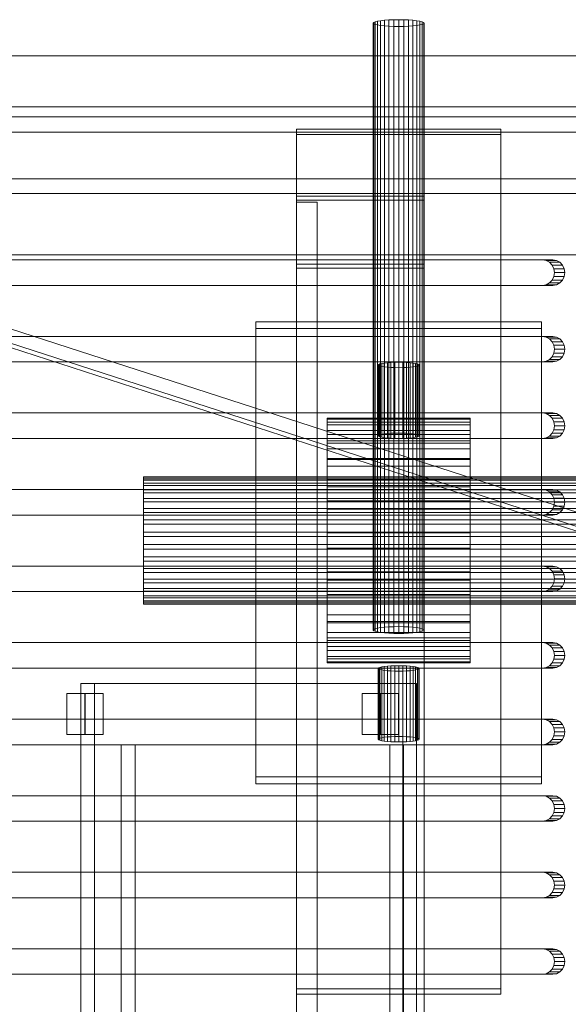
# Model space of a CAD drawing. Header units: millimetres. Extents: x -4738 to 65662, y -68080 to 6847.
# Tile 734 of 1056: x 27171 to 27278, y -17951 to -17758. Entities that reach past the tile are written whole.
import ezdxf

# ---------------------------------------------------------------- set-up
doc = ezdxf.new("R2010")
doc.units = ezdxf.units.MM
doc.layers.add('superior_bajante_movil', color=7, linetype='Continuous', lineweight=0)
doc.layers.add('superior_C09', color=7, linetype='Continuous', lineweight=0)

msp = doc.modelspace()

# ---------------------------------------------------------------- linework, layer by layer
at = {"layer": 'superior_bajante_movil'}
for p, q in [((28352.55, -17765), (26849.041, -17765)), ((26850.067, -17765), (28353.576, -17765)), ((26833.309, -17775), (28336.817, -17775)), ((28350.498, -17775), (26846.989, -17775)), ((26849.041, -17777), (28352.55, -17777)), ((26850.067, -17777), (28353.576, -17777)), ((26850.067, -17780), (28353.576, -17780)), ((27830.588, -17780), (27078.834, -17780)), ((27080.886, -17780), (27832.64, -17780)), ((27082.939, -17780), (27834.693, -17780)), ((27836.745, -17780), (27084.991, -17780)), ((27829.98, -17789.103), (27078.226, -17789.103)), ((27078.226, -17789.103), (27349.801, -17877.103)), ((27347.371, -17880), (27075.796, -17792)), ((27829.562, -17792), (27077.808, -17792)), ((27350.067, -17880), (27078.492, -17792)), ((27078.492, -17792), (27830.246, -17792)), ((27078.834, -17792), (27830.588, -17792)), ((27834.693, -17792), (27082.939, -17792)), ((27077.808, -17804), (27829.562, -17804)), ((27830.588, -17804), (27078.834, -17804)), ((27273.226, -17805), (27136.971, -17805)), ((27139.023, -17805), (27275.278, -17805)), ((27273.226, -17805), (27275.278, -17805)), ((27273.952, -17805.122), (27273.226, -17805)), ((27273.952, -17805.122), (27276.004, -17805.122)), ((27274.607, -17805.477), (27273.952, -17805.122)), ((27274.607, -17805.477), (27276.659, -17805.477)), ((27275.127, -17806.031), (27274.607, -17805.477)), ((27275.127, -17806.031), (27277.179, -17806.031)), ((27275.461, -17806.727), (27275.127, -17806.031)), ((27275.278, -17805), (27276.004, -17805.122)), ((27276.004, -17805.122), (27276.659, -17805.477)), ((27276.659, -17805.477), (27277.179, -17806.031)), ((27277.179, -17806.031), (27277.513, -17806.727)), ((27275.127, -17808.969), (27275.461, -17808.273)), ((27275.461, -17806.727), (27277.513, -17806.727)), ((27275.576, -17807.5), (27275.461, -17806.727)), ((27275.461, -17808.273), (27275.576, -17807.5)), ((27275.461, -17808.273), (27277.513, -17808.273)), ((27275.576, -17807.5), (27277.628, -17807.5)), ((27277.513, -17808.273), (27277.179, -17808.969)), ((27277.513, -17806.727), (27277.628, -17807.5)), ((27277.628, -17807.5), (27277.513, -17808.273)), ((27136.971, -17810), (27273.226, -17810)), ((27275.278, -17810), (27139.023, -17810)), ((27273.226, -17810), (27273.952, -17809.878)), ((27273.226, -17810), (27275.278, -17810)), ((27273.952, -17809.878), (27274.607, -17809.523)), ((27273.952, -17809.878), (27276.004, -17809.878)), ((27274.607, -17809.523), (27275.127, -17808.969)), ((27274.607, -17809.523), (27276.659, -17809.523)), ((27275.127, -17808.969), (27277.179, -17808.969)), ((27276.004, -17809.878), (27275.278, -17810)), ((27276.659, -17809.523), (27276.004, -17809.878)), ((27277.179, -17808.969), (27276.659, -17809.523)), ((27273.226, -17820), (27136.971, -17820)), ((27139.023, -17820), (27275.278, -17820)), ((27273.226, -17820), (27275.278, -17820)), ((27273.952, -17820.122), (27273.226, -17820)), ((27275.278, -17820), (27276.004, -17820.122)), ((27273.952, -17820.122), (27276.004, -17820.122)), ((27274.607, -17820.477), (27273.952, -17820.122)), ((27274.607, -17820.477), (27276.659, -17820.477)), ((27275.127, -17821.031), (27274.607, -17820.477)), ((27275.127, -17821.031), (27277.179, -17821.031)), ((27275.461, -17821.727), (27275.127, -17821.031)), ((27275.461, -17821.727), (27277.513, -17821.727)), ((27275.576, -17822.5), (27275.461, -17821.727)), ((27276.004, -17820.122), (27276.659, -17820.477)), ((27276.659, -17820.477), (27277.179, -17821.031)), ((27277.179, -17821.031), (27277.513, -17821.727)), ((27277.513, -17821.727), (27277.628, -17822.5)), ((27275.127, -17823.969), (27275.461, -17823.273)), ((27275.461, -17823.273), (27275.576, -17822.5)), ((27275.461, -17823.273), (27277.513, -17823.273)), ((27275.576, -17822.5), (27277.628, -17822.5)), ((27277.513, -17823.273), (27277.179, -17823.969)), ((27277.628, -17822.5), (27277.513, -17823.273)), ((27136.971, -17825), (27273.226, -17825)), ((27275.278, -17825), (27139.023, -17825)), ((27273.226, -17825), (27273.952, -17824.878)), ((27273.226, -17825), (27275.278, -17825)), ((27273.952, -17824.878), (27274.607, -17824.523)), ((27273.952, -17824.878), (27276.004, -17824.878)), ((27274.607, -17824.523), (27275.127, -17823.969)), ((27274.607, -17824.523), (27276.659, -17824.523)), ((27275.127, -17823.969), (27277.179, -17823.969)), ((27276.004, -17824.878), (27275.278, -17825)), ((27276.659, -17824.523), (27276.004, -17824.878)), ((27277.179, -17823.969), (27276.659, -17824.523)), ((27273.226, -17835), (27136.971, -17835)), ((27139.023, -17835), (27275.278, -17835)), ((27273.226, -17835), (27275.278, -17835)), ((27273.952, -17835.122), (27273.226, -17835)), ((27273.952, -17835.122), (27276.004, -17835.122)), ((27274.607, -17835.477), (27273.952, -17835.122)), ((27274.607, -17835.477), (27276.659, -17835.477)), ((27275.127, -17836.031), (27274.607, -17835.477)), ((27275.278, -17835), (27276.004, -17835.122)), ((27276.004, -17835.122), (27276.659, -17835.477)), ((27276.659, -17835.477), (27277.179, -17836.031)), ((27275.127, -17836.031), (27277.179, -17836.031)), ((27275.461, -17836.727), (27275.127, -17836.031)), ((27275.461, -17836.727), (27277.513, -17836.727)), ((27275.576, -17837.5), (27275.461, -17836.727)), ((27277.179, -17836.031), (27277.513, -17836.727)), ((27277.513, -17836.727), (27277.628, -17837.5)), ((27274.607, -17839.523), (27275.127, -17838.969)), ((27275.127, -17838.969), (27275.461, -17838.273)), ((27275.127, -17838.969), (27277.179, -17838.969)), ((27275.461, -17838.273), (27275.576, -17837.5)), ((27275.461, -17838.273), (27277.513, -17838.273)), ((27275.576, -17837.5), (27277.628, -17837.5)), ((27277.179, -17838.969), (27276.659, -17839.523)), ((27277.513, -17838.273), (27277.179, -17838.969)), ((27277.628, -17837.5), (27277.513, -17838.273)), ((27136.971, -17840), (27273.226, -17840)), ((27275.278, -17840), (27139.023, -17840)), ((27273.226, -17840), (27273.952, -17839.878)), ((27273.226, -17840), (27275.278, -17840)), ((27273.952, -17839.878), (27274.607, -17839.523)), ((27273.952, -17839.878), (27276.004, -17839.878)), ((27274.607, -17839.523), (27276.659, -17839.523)), ((27276.004, -17839.878), (27275.278, -17840)), ((27276.659, -17839.523), (27276.004, -17839.878)), ((27273.226, -17850), (27136.971, -17850)), ((27139.023, -17850), (27275.278, -17850)), ((27273.226, -17850), (27275.278, -17850)), ((27273.952, -17850.122), (27273.226, -17850)), ((27273.952, -17850.122), (27276.004, -17850.122)), ((27274.607, -17850.477), (27273.952, -17850.122)), ((27274.607, -17850.477), (27276.659, -17850.477)), ((27275.127, -17851.031), (27274.607, -17850.477)), ((27275.278, -17850), (27276.004, -17850.122)), ((27276.004, -17850.122), (27276.659, -17850.477)), ((27276.659, -17850.477), (27277.179, -17851.031)), ((27275.127, -17851.031), (27277.179, -17851.031)), ((27275.461, -17851.727), (27275.127, -17851.031)), ((27275.461, -17851.727), (27277.513, -17851.727)), ((27275.576, -17852.5), (27275.461, -17851.727)), ((27275.461, -17853.273), (27275.576, -17852.5)), ((27275.576, -17852.5), (27277.628, -17852.5)), ((27277.179, -17851.031), (27277.513, -17851.727)), ((27277.513, -17851.727), (27277.628, -17852.5)), ((27277.628, -17852.5), (27277.513, -17853.273)), ((27273.952, -17854.878), (27274.607, -17854.523)), ((27274.607, -17854.523), (27275.127, -17853.969)), ((27274.607, -17854.523), (27276.659, -17854.523)), ((27275.127, -17853.969), (27275.461, -17853.273)), ((27275.127, -17853.969), (27277.179, -17853.969)), ((27275.461, -17853.273), (27277.513, -17853.273)), ((27276.659, -17854.523), (27276.004, -17854.878)), ((27277.179, -17853.969), (27276.659, -17854.523)), ((27277.513, -17853.273), (27277.179, -17853.969)), ((27136.971, -17855), (27273.226, -17855)), ((27275.278, -17855), (27139.023, -17855)), ((27273.226, -17855), (27273.952, -17854.878)), ((27273.226, -17855), (27275.278, -17855)), ((27273.952, -17854.878), (27276.004, -17854.878)), ((27276.004, -17854.878), (27275.278, -17855)), ((27273.226, -17865), (27136.971, -17865)), ((27139.023, -17865), (27275.278, -17865)), ((27273.226, -17865), (27275.278, -17865)), ((27273.952, -17865.122), (27273.226, -17865)), ((27273.952, -17865.122), (27276.004, -17865.122)), ((27274.607, -17865.477), (27273.952, -17865.122)), ((27274.607, -17865.477), (27276.659, -17865.477)), ((27275.127, -17866.031), (27274.607, -17865.477)), ((27275.127, -17866.031), (27277.179, -17866.031)), ((27275.461, -17866.727), (27275.127, -17866.031)), ((27275.278, -17865), (27276.004, -17865.122)), ((27276.004, -17865.122), (27276.659, -17865.477)), ((27276.659, -17865.477), (27277.179, -17866.031)), ((27277.179, -17866.031), (27277.513, -17866.727)), ((27275.127, -17868.969), (27275.461, -17868.273)), ((27275.461, -17866.727), (27277.513, -17866.727)), ((27275.576, -17867.5), (27275.461, -17866.727)), ((27275.461, -17868.273), (27275.576, -17867.5)), ((27275.461, -17868.273), (27277.513, -17868.273)), ((27275.576, -17867.5), (27277.628, -17867.5)), ((27277.513, -17868.273), (27277.179, -17868.969)), ((27277.513, -17866.727), (27277.628, -17867.5)), ((27277.628, -17867.5), (27277.513, -17868.273)), ((27136.971, -17870), (27273.226, -17870)), ((27275.278, -17870), (27139.023, -17870)), ((27273.226, -17870), (27273.952, -17869.878)), ((27273.226, -17870), (27275.278, -17870)), ((27273.952, -17869.878), (27274.607, -17869.523)), ((27273.952, -17869.878), (27276.004, -17869.878)), ((27274.607, -17869.523), (27275.127, -17868.969)), ((27274.607, -17869.523), (27276.659, -17869.523)), ((27275.127, -17868.969), (27277.179, -17868.969)), ((27276.004, -17869.878), (27275.278, -17870)), ((27276.659, -17869.523), (27276.004, -17869.878)), ((27277.179, -17868.969), (27276.659, -17869.523)), ((27273.226, -17880), (27136.971, -17880)), ((27139.023, -17880), (27275.278, -17880)), ((27273.226, -17880), (27275.278, -17880)), ((27273.952, -17880.122), (27273.226, -17880)), ((27273.952, -17880.122), (27276.004, -17880.122)), ((27274.607, -17880.477), (27273.952, -17880.122)), ((27274.607, -17880.477), (27276.659, -17880.477)), ((27275.127, -17881.031), (27274.607, -17880.477)), ((27275.127, -17881.031), (27277.179, -17881.031)), ((27275.461, -17881.727), (27275.127, -17881.031)), ((27275.278, -17880), (27276.004, -17880.122)), ((27275.461, -17881.727), (27277.513, -17881.727)), ((27275.576, -17882.5), (27275.461, -17881.727)), ((27276.004, -17880.122), (27276.659, -17880.477)), ((27276.659, -17880.477), (27277.179, -17881.031)), ((27277.179, -17881.031), (27277.513, -17881.727)), ((27277.513, -17881.727), (27277.628, -17882.5)), ((27275.127, -17883.969), (27275.461, -17883.273)), ((27275.461, -17883.273), (27275.576, -17882.5)), ((27275.461, -17883.273), (27277.513, -17883.273)), ((27275.576, -17882.5), (27277.628, -17882.5)), ((27277.513, -17883.273), (27277.179, -17883.969)), ((27277.628, -17882.5), (27277.513, -17883.273)), ((27136.971, -17885), (27273.226, -17885)), ((27275.278, -17885), (27139.023, -17885)), ((27273.226, -17885), (27273.952, -17884.878)), ((27273.226, -17885), (27275.278, -17885)), ((27273.952, -17884.878), (27274.607, -17884.523)), ((27273.952, -17884.878), (27276.004, -17884.878)), ((27274.607, -17884.523), (27275.127, -17883.969)), ((27274.607, -17884.523), (27276.659, -17884.523)), ((27275.127, -17883.969), (27277.179, -17883.969)), ((27276.004, -17884.878), (27275.278, -17885)), ((27276.659, -17884.523), (27276.004, -17884.878)), ((27277.179, -17883.969), (27276.659, -17884.523)), ((27182.748, -18072), (27182.748, -17888)), ((27182.748, -17888), (27245.889, -17888)), ((27185.445, -17888), (27182.748, -17888)), ((27248.586, -17888), (27185.445, -17888)), ((27185.445, -17888), (27185.445, -18072)), ((27245.889, -17888), (27245.889, -18072)), ((27248.586, -17888), (27245.889, -17888)), ((27248.586, -18072), (27248.586, -17888)), ((27180.03, -17898), (27180.03, -17890)), ((27180.03, -17890), (27183.538, -17890)), ((27183.625, -17890), (27180.03, -17890)), ((27183.538, -17890), (27183.538, -17898)), ((27187.133, -17890), (27183.538, -17890)), ((27187.133, -17890), (27183.625, -17890)), ((27183.625, -17890), (27183.625, -17898)), ((27187.133, -17898), (27187.133, -17890)), ((27237.91, -17898), (27237.91, -17890)), ((27237.91, -17890), (27241.418, -17890)), ((27241.505, -17890), (27237.91, -17890)), ((27241.418, -17890), (27241.418, -17898)), ((27245.013, -17890), (27241.418, -17890)), ((27245.013, -17890), (27241.505, -17890)), ((27241.505, -17890), (27241.505, -17898)), ((27245.013, -17898), (27245.013, -17890)), ((27273.226, -17895), (27136.971, -17895)), ((27139.023, -17895), (27275.278, -17895)), ((27273.226, -17895), (27275.278, -17895)), ((27273.952, -17895.122), (27273.226, -17895)), ((27273.952, -17895.122), (27276.004, -17895.122)), ((27274.607, -17895.477), (27273.952, -17895.122)), ((27275.278, -17895), (27276.004, -17895.122)), ((27276.004, -17895.122), (27276.659, -17895.477)), ((27274.607, -17895.477), (27276.659, -17895.477)), ((27275.127, -17896.031), (27274.607, -17895.477)), ((27275.127, -17896.031), (27277.179, -17896.031)), ((27275.461, -17896.727), (27275.127, -17896.031)), ((27275.461, -17896.727), (27277.513, -17896.727)), ((27275.576, -17897.5), (27275.461, -17896.727)), ((27276.659, -17895.477), (27277.179, -17896.031)), ((27277.179, -17896.031), (27277.513, -17896.727)), ((27277.513, -17896.727), (27277.628, -17897.5)), ((27183.538, -17898), (27180.03, -17898)), ((27180.03, -17898), (27183.625, -17898)), ((27187.133, -17898), (27183.538, -17898)), ((27183.625, -17898), (27187.133, -17898)), ((27241.418, -17898), (27237.91, -17898)), ((27237.91, -17898), (27241.505, -17898)), ((27245.013, -17898), (27241.418, -17898)), ((27241.505, -17898), (27245.013, -17898)), ((27274.607, -17899.523), (27275.127, -17898.969)), ((27275.127, -17898.969), (27275.461, -17898.273)), ((27275.127, -17898.969), (27277.179, -17898.969)), ((27275.461, -17898.273), (27275.576, -17897.5)), ((27275.461, -17898.273), (27277.513, -17898.273)), ((27275.576, -17897.5), (27277.628, -17897.5)), ((27277.179, -17898.969), (27276.659, -17899.523)), ((27277.513, -17898.273), (27277.179, -17898.969)), ((27277.628, -17897.5), (27277.513, -17898.273)), ((27136.971, -17900), (27273.226, -17900)), ((27275.278, -17900), (27139.023, -17900)), ((27190.706, -17900), (27243.324, -17900)), ((27190.706, -17900), (27193.403, -17900)), ((27190.706, -18060), (27190.706, -17900)), ((27246.02, -17900), (27193.403, -17900)), ((27193.403, -17900), (27193.403, -18060)), ((27243.324, -17900), (27243.324, -18060)), ((27243.324, -17900), (27246.02, -17900)), ((27246.02, -18060), (27246.02, -17900)), ((27273.226, -17900), (27273.952, -17899.878)), ((27273.226, -17900), (27275.278, -17900)), ((27273.952, -17899.878), (27274.607, -17899.523)), ((27273.952, -17899.878), (27276.004, -17899.878)), ((27274.607, -17899.523), (27276.659, -17899.523)), ((27276.004, -17899.878), (27275.278, -17900)), ((27276.659, -17899.523), (27276.004, -17899.878)), ((27273.226, -17910), (27136.971, -17910)), ((27139.023, -17910), (27275.278, -17910)), ((27273.226, -17910), (27275.278, -17910)), ((27273.952, -17910.122), (27273.226, -17910)), ((27273.952, -17910.122), (27276.004, -17910.122)), ((27274.607, -17910.477), (27273.952, -17910.122)), ((27274.607, -17910.477), (27276.659, -17910.477)), ((27275.127, -17911.031), (27274.607, -17910.477)), ((27275.278, -17910), (27276.004, -17910.122)), ((27276.004, -17910.122), (27276.659, -17910.477)), ((27276.659, -17910.477), (27277.179, -17911.031)), ((27275.127, -17911.031), (27277.179, -17911.031)), ((27275.461, -17911.727), (27275.127, -17911.031)), ((27275.461, -17911.727), (27277.513, -17911.727)), ((27275.576, -17912.5), (27275.461, -17911.727)), ((27275.461, -17913.273), (27275.576, -17912.5)), ((27275.576, -17912.5), (27277.628, -17912.5)), ((27277.179, -17911.031), (27277.513, -17911.727)), ((27277.513, -17911.727), (27277.628, -17912.5)), ((27277.628, -17912.5), (27277.513, -17913.273)), ((27273.952, -17914.878), (27274.607, -17914.523)), ((27274.607, -17914.523), (27275.127, -17913.969)), ((27274.607, -17914.523), (27276.659, -17914.523)), ((27275.127, -17913.969), (27275.461, -17913.273)), ((27275.127, -17913.969), (27277.179, -17913.969)), ((27275.461, -17913.273), (27277.513, -17913.273)), ((27276.659, -17914.523), (27276.004, -17914.878)), ((27277.179, -17913.969), (27276.659, -17914.523)), ((27277.513, -17913.273), (27277.179, -17913.969)), ((27136.971, -17915), (27273.226, -17915)), ((27275.278, -17915), (27139.023, -17915)), ((27273.226, -17915), (27273.952, -17914.878)), ((27273.226, -17915), (27275.278, -17915)), ((27273.952, -17914.878), (27276.004, -17914.878)), ((27276.004, -17914.878), (27275.278, -17915)), ((27273.226, -17925), (27136.971, -17925)), ((27139.023, -17925), (27275.278, -17925)), ((27273.226, -17925), (27275.278, -17925)), ((27273.952, -17925.122), (27273.226, -17925)), ((27273.952, -17925.122), (27276.004, -17925.122)), ((27274.607, -17925.477), (27273.952, -17925.122)), ((27274.607, -17925.477), (27276.659, -17925.477)), ((27275.127, -17926.031), (27274.607, -17925.477)), ((27275.127, -17926.031), (27277.179, -17926.031)), ((27275.461, -17926.727), (27275.127, -17926.031)), ((27275.278, -17925), (27276.004, -17925.122)), ((27276.004, -17925.122), (27276.659, -17925.477)), ((27276.659, -17925.477), (27277.179, -17926.031)), ((27277.179, -17926.031), (27277.513, -17926.727)), ((27275.461, -17926.727), (27277.513, -17926.727)), ((27275.576, -17927.5), (27275.461, -17926.727)), ((27275.461, -17928.273), (27275.576, -17927.5)), ((27275.576, -17927.5), (27277.628, -17927.5)), ((27277.513, -17926.727), (27277.628, -17927.5)), ((27277.628, -17927.5), (27277.513, -17928.273)), ((27136.971, -17930), (27273.226, -17930)), ((27275.278, -17930), (27139.023, -17930)), ((27273.226, -17930), (27273.952, -17929.878)), ((27273.226, -17930), (27275.278, -17930)), ((27273.952, -17929.878), (27274.607, -17929.523)), ((27273.952, -17929.878), (27276.004, -17929.878)), ((27274.607, -17929.523), (27275.127, -17928.969)), ((27274.607, -17929.523), (27276.659, -17929.523)), ((27275.127, -17928.969), (27275.461, -17928.273)), ((27275.127, -17928.969), (27277.179, -17928.969)), ((27276.004, -17929.878), (27275.278, -17930)), ((27275.461, -17928.273), (27277.513, -17928.273)), ((27276.659, -17929.523), (27276.004, -17929.878)), ((27277.179, -17928.969), (27276.659, -17929.523)), ((27277.513, -17928.273), (27277.179, -17928.969)), ((27273.226, -17940), (27136.971, -17940)), ((27139.023, -17940), (27275.278, -17940)), ((27273.226, -17940), (27275.278, -17940)), ((27273.952, -17940.122), (27273.226, -17940)), ((27273.952, -17940.122), (27276.004, -17940.122)), ((27274.607, -17940.477), (27273.952, -17940.122)), ((27274.607, -17940.477), (27276.659, -17940.477)), ((27275.127, -17941.031), (27274.607, -17940.477)), ((27275.127, -17941.031), (27277.179, -17941.031)), ((27275.461, -17941.727), (27275.127, -17941.031)), ((27275.278, -17940), (27276.004, -17940.122)), ((27276.004, -17940.122), (27276.659, -17940.477)), ((27276.659, -17940.477), (27277.179, -17941.031)), ((27277.179, -17941.031), (27277.513, -17941.727)), ((27275.127, -17943.969), (27275.461, -17943.273)), ((27275.461, -17941.727), (27277.513, -17941.727)), ((27275.576, -17942.5), (27275.461, -17941.727)), ((27275.461, -17943.273), (27275.576, -17942.5)), ((27275.461, -17943.273), (27277.513, -17943.273)), ((27275.576, -17942.5), (27277.628, -17942.5)), ((27277.513, -17943.273), (27277.179, -17943.969)), ((27277.513, -17941.727), (27277.628, -17942.5)), ((27277.628, -17942.5), (27277.513, -17943.273)), ((27136.971, -17945), (27273.226, -17945)), ((27275.278, -17945), (27139.023, -17945)), ((27273.226, -17945), (27273.952, -17944.878)), ((27273.226, -17945), (27275.278, -17945)), ((27273.952, -17944.878), (27274.607, -17944.523)), ((27273.952, -17944.878), (27276.004, -17944.878)), ((27274.607, -17944.523), (27275.127, -17943.969)), ((27274.607, -17944.523), (27276.659, -17944.523)), ((27275.127, -17943.969), (27277.179, -17943.969)), ((27276.004, -17944.878), (27275.278, -17945)), ((27276.659, -17944.523), (27276.004, -17944.878)), ((27277.179, -17943.969), (27276.659, -17944.523))]:
    msp.add_line(p, q, dxfattribs=at)
at = {"layer": 'superior_C09'}
for p, q in [((27240.448, -17758.346), (27240.91, -17758.231)), ((27240.91, -17758.231), (27241.532, -17758.13)), ((27240.91, -17758.231), (27240.91, -17877.161)), ((27241.532, -17758.13), (27242.29, -17758.047)), ((27241.532, -17758.13), (27241.532, -17877.06)), ((27242.29, -17758.047), (27243.154, -17757.985)), ((27242.29, -17758.047), (27242.29, -17876.977)), ((27243.154, -17757.985), (27244.092, -17757.947)), ((27243.154, -17757.985), (27243.154, -17876.916)), ((27244.092, -17757.947), (27245.067, -17757.935)), ((27244.092, -17757.947), (27244.092, -17876.878)), ((27245.067, -17757.935), (27246.043, -17757.947)), ((27245.067, -17757.935), (27245.067, -17876.865)), ((27246.043, -17757.947), (27246.981, -17757.985)), ((27246.043, -17757.947), (27246.043, -17876.878)), ((27246.981, -17757.985), (27247.845, -17758.047)), ((27246.981, -17757.985), (27246.981, -17876.916)), ((27247.845, -17758.047), (27248.603, -17758.13)), ((27247.845, -17758.047), (27247.845, -17876.977)), ((27248.603, -17758.13), (27249.225, -17758.231)), ((27248.603, -17758.13), (27248.603, -17877.06)), ((27249.225, -17758.231), (27249.687, -17758.346)), ((27249.225, -17758.231), (27249.225, -17877.161)), ((27240.067, -17758.601), (27240.164, -17758.471)), ((27240.164, -17758.731), (27240.067, -17758.601)), ((27240.067, -17758.601), (27240.067, -17877.531)), ((27240.164, -17758.471), (27240.448, -17758.346)), ((27240.164, -17758.471), (27240.164, -17877.401)), ((27240.448, -17758.856), (27240.164, -17758.731)), ((27240.164, -17758.731), (27240.164, -17877.661)), ((27240.448, -17758.346), (27240.448, -17877.276)), ((27240.91, -17758.971), (27240.448, -17758.856)), ((27240.448, -17758.856), (27240.448, -17877.786)), ((27241.532, -17759.072), (27240.91, -17758.971)), ((27240.91, -17758.971), (27240.91, -17877.901)), ((27242.29, -17759.155), (27241.532, -17759.072)), ((27241.532, -17759.072), (27241.532, -17878.002)), ((27243.154, -17759.216), (27242.29, -17759.155)), ((27242.29, -17759.155), (27242.29, -17878.085)), ((27244.092, -17759.254), (27243.154, -17759.216)), ((27243.154, -17759.216), (27243.154, -17878.146)), ((27245.067, -17759.267), (27244.092, -17759.254)), ((27244.092, -17759.254), (27244.092, -17878.184)), ((27246.043, -17759.254), (27245.067, -17759.267)), ((27245.067, -17759.267), (27245.067, -17878.197)), ((27246.981, -17759.216), (27246.043, -17759.254)), ((27246.043, -17759.254), (27246.043, -17878.184)), ((27247.845, -17759.155), (27246.981, -17759.216)), ((27246.981, -17759.216), (27246.981, -17878.146)), ((27248.603, -17759.072), (27247.845, -17759.155)), ((27247.845, -17759.155), (27247.845, -17878.085)), ((27249.225, -17758.971), (27248.603, -17759.072)), ((27248.603, -17759.072), (27248.603, -17878.002)), ((27249.687, -17758.856), (27249.225, -17758.971)), ((27249.225, -17758.971), (27249.225, -17877.901)), ((27249.687, -17758.346), (27249.971, -17758.471)), ((27249.687, -17758.346), (27249.687, -17877.276)), ((27249.971, -17758.731), (27249.687, -17758.856)), ((27249.687, -17758.856), (27249.687, -17877.786)), ((27249.971, -17758.471), (27250.067, -17758.601)), ((27249.971, -17758.471), (27249.971, -17877.401)), ((27250.067, -17758.601), (27249.971, -17758.731)), ((27249.971, -17758.731), (27249.971, -17877.661)), ((27250.067, -17877.531), (27250.067, -17758.601)), ((27225.067, -17779.355), (27225.067, -17947.84)), ((27265.067, -17779.355), (27225.067, -17779.355)), ((27225.067, -17779.355), (27225.067, -17780.421)), ((27265.067, -17947.84), (27265.067, -17779.355)), ((27265.067, -17780.421), (27265.067, -17779.355)), ((27225.067, -17780.421), (27265.067, -17780.421)), ((27225.067, -17948.905), (27225.067, -17780.421)), ((27265.067, -17780.421), (27265.067, -17948.905)), ((27225.067, -17792.489), (27225.067, -22171.241)), ((27250.067, -17792.489), (27225.067, -17792.489)), ((27225.067, -17792.489), (27225.067, -17793.289)), ((27250.067, -22171.241), (27250.067, -17792.489)), ((27250.067, -17793.289), (27250.067, -17792.489)), ((27225.067, -17793.289), (27250.067, -17793.289)), ((27225.067, -22172.041), (27225.067, -17793.289)), ((27225.067, -17793.689), (27225.067, -22172.44)), ((27229.067, -17793.689), (27225.067, -17793.689)), ((27225.067, -17793.689), (27225.067, -17806.612)), ((27229.067, -22172.44), (27229.067, -17793.689)), ((27229.067, -17806.612), (27229.067, -17793.689)), ((27250.067, -17793.289), (27250.067, -22172.041)), ((27225.067, -17805.813), (27225.067, -22184.565)), ((27250.067, -17805.813), (27225.067, -17805.813)), ((27225.067, -17805.813), (27225.067, -17806.612)), ((27250.067, -22184.565), (27250.067, -17805.813)), ((27250.067, -17806.612), (27250.067, -17805.813)), ((27225.067, -17806.612), (27229.067, -17806.612)), ((27225.067, -22185.364), (27225.067, -17806.612)), ((27225.067, -17806.612), (27250.067, -17806.612)), ((27229.067, -17806.612), (27229.067, -22185.364)), ((27250.067, -17806.612), (27250.067, -22185.364)), ((27217.067, -17817.133), (27217.067, -17906.331)), ((27273.067, -17817.133), (27217.067, -17817.133)), ((27217.067, -17817.133), (27217.067, -17818.466)), ((27273.067, -17906.331), (27273.067, -17817.133)), ((27273.067, -17818.466), (27273.067, -17817.133)), ((27217.067, -17818.466), (27273.067, -17818.466)), ((27217.067, -17907.663), (27217.067, -17818.466)), ((27273.067, -17818.466), (27273.067, -17907.663)), ((27241.067, -17825.595), (27241.144, -17825.491)), ((27241.144, -17825.699), (27241.067, -17825.595)), ((27241.067, -17825.595), (27241.067, -17839.47)), ((27241.144, -17825.491), (27241.372, -17825.391)), ((27241.144, -17825.491), (27241.144, -17839.366)), ((27241.372, -17825.799), (27241.144, -17825.699)), ((27241.144, -17825.699), (27241.144, -17839.574)), ((27241.372, -17825.391), (27241.742, -17825.299)), ((27241.372, -17825.391), (27241.372, -17839.266)), ((27241.742, -17825.891), (27241.372, -17825.799)), ((27241.372, -17825.799), (27241.372, -17839.674)), ((27241.742, -17825.299), (27242.239, -17825.218)), ((27241.742, -17825.299), (27241.742, -17839.174)), ((27242.239, -17825.218), (27242.845, -17825.152)), ((27242.239, -17825.218), (27242.239, -17839.093)), ((27242.845, -17825.152), (27243.537, -17825.103)), ((27242.845, -17825.152), (27242.845, -17839.027)), ((27243.537, -17825.103), (27244.287, -17825.072)), ((27243.537, -17825.103), (27243.537, -17838.978)), ((27244.287, -17825.072), (27245.067, -17825.062)), ((27244.287, -17825.072), (27244.287, -17838.947)), ((27245.067, -17825.062), (27245.848, -17825.072)), ((27245.067, -17825.062), (27245.067, -17838.937)), ((27245.848, -17825.072), (27246.598, -17825.103)), ((27245.848, -17825.072), (27245.848, -17838.947)), ((27246.598, -17825.103), (27247.29, -17825.152)), ((27246.598, -17825.103), (27246.598, -17838.978)), ((27247.29, -17825.152), (27247.896, -17825.218)), ((27247.29, -17825.152), (27247.29, -17839.027)), ((27247.896, -17825.218), (27248.393, -17825.299)), ((27247.896, -17825.218), (27247.896, -17839.093)), ((27248.393, -17825.299), (27248.763, -17825.391)), ((27248.393, -17825.299), (27248.393, -17839.174)), ((27248.763, -17825.799), (27248.393, -17825.891)), ((27248.763, -17825.391), (27248.991, -17825.491)), ((27248.763, -17825.391), (27248.763, -17839.266)), ((27248.991, -17825.699), (27248.763, -17825.799)), ((27248.763, -17825.799), (27248.763, -17839.674)), ((27248.991, -17825.491), (27249.067, -17825.595)), ((27248.991, -17825.491), (27248.991, -17839.366)), ((27249.067, -17825.595), (27248.991, -17825.699)), ((27248.991, -17825.699), (27248.991, -17839.574)), ((27249.067, -17839.47), (27249.067, -17825.595)), ((27242.239, -17825.972), (27241.742, -17825.891)), ((27241.742, -17825.891), (27241.742, -17839.766)), ((27242.845, -17826.038), (27242.239, -17825.972)), ((27242.239, -17825.972), (27242.239, -17839.847)), ((27243.537, -17826.087), (27242.845, -17826.038)), ((27242.845, -17826.038), (27242.845, -17839.913)), ((27244.287, -17826.118), (27243.537, -17826.087)), ((27243.537, -17826.087), (27243.537, -17839.962)), ((27245.067, -17826.128), (27244.287, -17826.118)), ((27244.287, -17826.118), (27244.287, -17839.993)), ((27245.848, -17826.118), (27245.067, -17826.128)), ((27245.067, -17826.128), (27245.067, -17840.003)), ((27246.598, -17826.087), (27245.848, -17826.118)), ((27245.848, -17826.118), (27245.848, -17839.993)), ((27247.29, -17826.038), (27246.598, -17826.087)), ((27246.598, -17826.087), (27246.598, -17839.962)), ((27247.896, -17825.972), (27247.29, -17826.038)), ((27247.29, -17826.038), (27247.29, -17839.913)), ((27248.393, -17825.891), (27247.896, -17825.972)), ((27247.896, -17825.972), (27247.896, -17839.847)), ((27248.393, -17825.891), (27248.393, -17839.766)), ((27231.067, -17836.214), (27231.067, -17836.047)), ((27231.067, -17836.047), (27231.067, -17836.801)), ((27231.067, -17836.047), (27259.067, -17836.047)), ((27231.067, -17837.295), (27231.067, -17836.214)), ((27231.067, -17836.214), (27259.067, -17836.214)), ((27231.067, -17836.801), (27231.067, -17838.446)), ((27231.067, -17836.801), (27259.067, -17836.801)), ((27231.067, -17839.248), (27231.067, -17837.295)), ((27231.067, -17837.295), (27259.067, -17837.295)), ((27259.067, -17836.801), (27259.067, -17836.047)), ((27259.067, -17836.047), (27259.067, -17836.214)), ((27259.067, -17836.214), (27259.067, -17837.295)), ((27259.067, -17838.446), (27259.067, -17836.801)), ((27259.067, -17837.295), (27259.067, -17839.248)), ((27231.067, -17838.446), (27231.067, -17840.92)), ((27231.067, -17838.446), (27259.067, -17838.446)), ((27231.067, -17841.999), (27231.067, -17839.248)), ((27231.067, -17839.248), (27259.067, -17839.248)), ((27241.372, -17839.266), (27241.144, -17839.366)), ((27241.742, -17839.174), (27241.372, -17839.266)), ((27242.239, -17839.093), (27241.742, -17839.174)), ((27242.845, -17839.027), (27242.239, -17839.093)), ((27243.537, -17838.978), (27242.845, -17839.027)), ((27244.287, -17838.947), (27243.537, -17838.978)), ((27245.067, -17838.937), (27244.287, -17838.947)), ((27245.848, -17838.947), (27245.067, -17838.937)), ((27246.598, -17838.978), (27245.848, -17838.947)), ((27247.29, -17839.027), (27246.598, -17838.978)), ((27247.896, -17839.093), (27247.29, -17839.027)), ((27248.393, -17839.174), (27247.896, -17839.093)), ((27248.763, -17839.266), (27248.393, -17839.174)), ((27248.991, -17839.366), (27248.763, -17839.266)), ((27259.067, -17840.92), (27259.067, -17838.446)), ((27259.067, -17839.248), (27259.067, -17841.999)), ((27231.067, -17840.428), (27231.067, -17876.107)), ((27259.067, -17840.428), (27231.067, -17840.428)), ((27231.067, -17840.428), (27231.067, -17843.893)), ((27231.067, -17840.92), (27231.067, -17844.126)), ((27231.067, -17840.92), (27259.067, -17840.92)), ((27241.144, -17839.366), (27241.067, -17839.47)), ((27241.067, -17839.47), (27241.144, -17839.574)), ((27241.144, -17839.574), (27241.372, -17839.674)), ((27241.372, -17839.674), (27241.742, -17839.766)), ((27241.742, -17839.766), (27242.239, -17839.847)), ((27242.239, -17839.847), (27242.845, -17839.913)), ((27242.845, -17839.913), (27243.537, -17839.962)), ((27243.537, -17839.962), (27244.287, -17839.993)), ((27244.287, -17839.993), (27245.067, -17840.003)), ((27245.067, -17840.003), (27245.848, -17839.993)), ((27245.848, -17839.993), (27246.598, -17839.962)), ((27246.598, -17839.962), (27247.29, -17839.913)), ((27247.29, -17839.913), (27247.896, -17839.847)), ((27247.896, -17839.847), (27248.393, -17839.766)), ((27248.393, -17839.766), (27248.763, -17839.674)), ((27248.763, -17839.674), (27248.991, -17839.574)), ((27249.067, -17839.47), (27248.991, -17839.366)), ((27248.991, -17839.574), (27249.067, -17839.47)), ((27259.067, -17876.107), (27259.067, -17840.428)), ((27259.067, -17843.893), (27259.067, -17840.428)), ((27259.067, -17844.126), (27259.067, -17840.92)), ((27231.067, -17845.442), (27231.067, -17841.999)), ((27231.067, -17841.999), (27259.067, -17841.999)), ((27259.067, -17841.999), (27259.067, -17845.442)), ((27231.067, -17843.893), (27259.067, -17843.893)), ((27231.067, -17879.572), (27231.067, -17843.893)), ((27231.067, -17844.126), (27231.067, -17847.943)), ((27231.067, -17844.126), (27259.067, -17844.126)), ((27259.067, -17843.893), (27259.067, -17879.572)), ((27259.067, -17847.943), (27259.067, -17844.126)), ((27231.067, -17849.444), (27231.067, -17845.442)), ((27231.067, -17845.442), (27259.067, -17845.442)), ((27259.067, -17845.442), (27259.067, -17849.444)), ((27195.067, -17847.611), (27195.067, -17847.525)), ((27195.067, -17847.525), (27195.067, -17847.917)), ((27195.067, -17847.525), (27805.067, -17847.525)), ((27195.067, -17848.174), (27195.067, -17847.611)), ((27195.067, -17847.611), (27805.067, -17847.611)), ((27195.067, -17847.917), (27195.067, -17848.774)), ((27195.067, -17847.917), (27805.067, -17847.917)), ((27195.067, -17849.192), (27195.067, -17848.174)), ((27195.067, -17848.174), (27805.067, -17848.174)), ((27195.067, -17848.774), (27195.067, -17850.062)), ((27195.067, -17848.774), (27805.067, -17848.774)), ((27231.067, -17847.943), (27231.067, -17852.223)), ((27231.067, -17847.943), (27259.067, -17847.943)), ((27259.067, -17852.223), (27259.067, -17847.943)), ((27195.067, -17850.625), (27195.067, -17849.192)), ((27195.067, -17849.192), (27805.067, -17849.192)), ((27195.067, -17850.062), (27195.067, -17851.733)), ((27195.067, -17850.062), (27805.067, -17850.062)), ((27195.067, -17852.418), (27195.067, -17850.625)), ((27195.067, -17850.625), (27805.067, -17850.625)), ((27231.067, -17853.852), (27231.067, -17849.444)), ((27231.067, -17849.444), (27259.067, -17849.444)), ((27259.067, -17849.444), (27259.067, -17853.852)), ((27195.067, -17851.733), (27195.067, -17853.72)), ((27195.067, -17851.733), (27805.067, -17851.733)), ((27195.067, -17854.502), (27195.067, -17852.418)), ((27195.067, -17852.418), (27805.067, -17852.418)), ((27231.067, -17852.223), (27231.067, -17856.802)), ((27231.067, -17852.223), (27259.067, -17852.223)), ((27259.067, -17856.802), (27259.067, -17852.223)), ((27195.067, -17853.72), (27195.067, -17855.95)), ((27195.067, -17853.72), (27805.067, -17853.72)), ((27195.067, -17856.798), (27195.067, -17854.502)), ((27195.067, -17854.502), (27805.067, -17854.502)), ((27231.067, -17858.496), (27231.067, -17853.852)), ((27231.067, -17853.852), (27259.067, -17853.852)), ((27259.067, -17853.852), (27259.067, -17858.496)), ((27195.067, -17855.95), (27195.067, -17858.335)), ((27195.067, -17855.95), (27805.067, -17855.95)), ((27195.067, -17859.217), (27195.067, -17856.798)), ((27195.067, -17856.798), (27805.067, -17856.798)), ((27195.067, -17858.335), (27195.067, -17860.783)), ((27195.067, -17858.335), (27805.067, -17858.335)), ((27231.067, -17856.802), (27231.067, -17861.504)), ((27231.067, -17856.802), (27259.067, -17856.802)), ((27231.067, -17863.198), (27231.067, -17858.496)), ((27231.067, -17858.496), (27259.067, -17858.496)), ((27259.067, -17861.504), (27259.067, -17856.802)), ((27259.067, -17858.496), (27259.067, -17863.198)), ((27195.067, -17861.665), (27195.067, -17859.217)), ((27195.067, -17859.217), (27805.067, -17859.217)), ((27195.067, -17860.783), (27195.067, -17863.202)), ((27195.067, -17860.783), (27805.067, -17860.783)), ((27195.067, -17864.05), (27195.067, -17861.665)), ((27195.067, -17861.665), (27805.067, -17861.665)), ((27231.067, -17861.504), (27231.067, -17866.148)), ((27231.067, -17861.504), (27259.067, -17861.504)), ((27259.067, -17866.148), (27259.067, -17861.504)), ((27195.067, -17863.202), (27195.067, -17865.498)), ((27195.067, -17863.202), (27805.067, -17863.202)), ((27195.067, -17866.28), (27195.067, -17864.05)), ((27195.067, -17864.05), (27805.067, -17864.05)), ((27231.067, -17867.777), (27231.067, -17863.198)), ((27231.067, -17863.198), (27259.067, -17863.198)), ((27259.067, -17863.198), (27259.067, -17867.777)), ((27195.067, -17865.498), (27195.067, -17867.582)), ((27195.067, -17865.498), (27805.067, -17865.498)), ((27195.067, -17868.267), (27195.067, -17866.28)), ((27195.067, -17866.28), (27805.067, -17866.28)), ((27231.067, -17866.148), (27231.067, -17870.556)), ((27231.067, -17866.148), (27259.067, -17866.148)), ((27259.067, -17870.556), (27259.067, -17866.148)), ((27195.067, -17867.582), (27195.067, -17869.375)), ((27195.067, -17867.582), (27805.067, -17867.582)), ((27195.067, -17869.938), (27195.067, -17868.267)), ((27195.067, -17868.267), (27805.067, -17868.267)), ((27231.067, -17872.057), (27231.067, -17867.777)), ((27231.067, -17867.777), (27259.067, -17867.777)), ((27259.067, -17867.777), (27259.067, -17872.057)), ((27195.067, -17869.375), (27195.067, -17870.808)), ((27195.067, -17869.375), (27805.067, -17869.375)), ((27195.067, -17871.226), (27195.067, -17869.938)), ((27195.067, -17869.938), (27805.067, -17869.938)), ((27195.067, -17870.808), (27195.067, -17871.826)), ((27195.067, -17870.808), (27805.067, -17870.808)), ((27195.067, -17872.083), (27195.067, -17871.226)), ((27195.067, -17871.226), (27805.067, -17871.226)), ((27195.067, -17871.826), (27195.067, -17872.389)), ((27195.067, -17871.826), (27805.067, -17871.826)), ((27195.067, -17872.475), (27195.067, -17872.083)), ((27195.067, -17872.083), (27805.067, -17872.083)), ((27231.067, -17870.556), (27231.067, -17874.558)), ((27231.067, -17870.556), (27259.067, -17870.556)), ((27231.067, -17875.874), (27231.067, -17872.057)), ((27231.067, -17872.057), (27259.067, -17872.057)), ((27259.067, -17874.558), (27259.067, -17870.556)), ((27259.067, -17872.057), (27259.067, -17875.874)), ((27195.067, -17872.389), (27195.067, -17872.475)), ((27805.067, -17872.389), (27195.067, -17872.389)), ((27195.067, -17872.475), (27805.067, -17872.475)), ((27231.067, -17874.558), (27231.067, -17878.001)), ((27231.067, -17874.558), (27259.067, -17874.558)), ((27231.067, -17879.08), (27231.067, -17875.874)), ((27231.067, -17875.874), (27259.067, -17875.874)), ((27259.067, -17878.001), (27259.067, -17874.558)), ((27259.067, -17875.874), (27259.067, -17879.08)), ((27231.067, -17876.107), (27259.067, -17876.107)), ((27231.067, -17879.572), (27231.067, -17876.107)), ((27240.164, -17877.401), (27240.067, -17877.531)), ((27240.067, -17877.531), (27240.164, -17877.661)), ((27240.448, -17877.276), (27240.164, -17877.401)), ((27240.164, -17877.661), (27240.448, -17877.786)), ((27240.91, -17877.161), (27240.448, -17877.276)), ((27240.448, -17877.786), (27240.91, -17877.901)), ((27241.532, -17877.06), (27240.91, -17877.161)), ((27240.91, -17877.901), (27241.532, -17878.002)), ((27242.29, -17876.977), (27241.532, -17877.06)), ((27243.154, -17876.916), (27242.29, -17876.977)), ((27244.092, -17876.878), (27243.154, -17876.916)), ((27245.067, -17876.865), (27244.092, -17876.878)), ((27246.043, -17876.878), (27245.067, -17876.865)), ((27246.981, -17876.916), (27246.043, -17876.878)), ((27247.845, -17876.977), (27246.981, -17876.916)), ((27248.603, -17877.06), (27247.845, -17876.977)), ((27249.225, -17877.161), (27248.603, -17877.06)), ((27248.603, -17878.002), (27249.225, -17877.901)), ((27249.687, -17877.276), (27249.225, -17877.161)), ((27249.225, -17877.901), (27249.687, -17877.786)), ((27249.971, -17877.401), (27249.687, -17877.276)), ((27249.687, -17877.786), (27249.971, -17877.661)), ((27250.067, -17877.531), (27249.971, -17877.401)), ((27249.971, -17877.661), (27250.067, -17877.531)), ((27259.067, -17879.572), (27259.067, -17876.107)), ((27231.067, -17878.001), (27231.067, -17880.752)), ((27231.067, -17878.001), (27259.067, -17878.001)), ((27231.067, -17881.554), (27231.067, -17879.08)), ((27231.067, -17879.08), (27259.067, -17879.08)), ((27259.067, -17879.572), (27231.067, -17879.572)), ((27241.532, -17878.002), (27242.29, -17878.085)), ((27242.29, -17878.085), (27243.154, -17878.146)), ((27243.154, -17878.146), (27244.092, -17878.184)), ((27244.092, -17878.184), (27245.067, -17878.197)), ((27245.067, -17878.197), (27246.043, -17878.184)), ((27246.043, -17878.184), (27246.981, -17878.146)), ((27246.981, -17878.146), (27247.845, -17878.085)), ((27247.845, -17878.085), (27248.603, -17878.002)), ((27259.067, -17880.752), (27259.067, -17878.001)), ((27259.067, -17879.08), (27259.067, -17881.554)), ((27231.067, -17880.752), (27231.067, -17882.705)), ((27231.067, -17880.752), (27259.067, -17880.752)), ((27231.067, -17883.199), (27231.067, -17881.554)), ((27231.067, -17881.554), (27259.067, -17881.554)), ((27259.067, -17882.705), (27259.067, -17880.752)), ((27259.067, -17881.554), (27259.067, -17883.199)), ((27231.067, -17882.705), (27231.067, -17883.786)), ((27231.067, -17882.705), (27259.067, -17882.705)), ((27231.067, -17883.953), (27231.067, -17883.199)), ((27231.067, -17883.199), (27259.067, -17883.199)), ((27259.067, -17883.786), (27259.067, -17882.705)), ((27259.067, -17883.199), (27259.067, -17883.953)), ((27231.067, -17883.786), (27231.067, -17883.953)), ((27259.067, -17883.786), (27231.067, -17883.786)), ((27231.067, -17883.953), (27259.067, -17883.953)), ((27241.067, -17885.06), (27241.144, -17884.956)), ((27241.144, -17885.164), (27241.067, -17885.06)), ((27241.067, -17885.06), (27241.067, -17898.935)), ((27241.144, -17884.956), (27241.372, -17884.856)), ((27241.144, -17884.956), (27241.144, -17898.831)), ((27241.372, -17885.264), (27241.144, -17885.164)), ((27241.144, -17885.164), (27241.144, -17899.039)), ((27241.372, -17884.856), (27241.742, -17884.764)), ((27241.372, -17884.856), (27241.372, -17898.731)), ((27241.742, -17885.356), (27241.372, -17885.264)), ((27241.372, -17885.264), (27241.372, -17899.139)), ((27241.742, -17884.764), (27242.239, -17884.683)), ((27241.742, -17884.764), (27241.742, -17898.639)), ((27242.239, -17885.437), (27241.742, -17885.356)), ((27241.742, -17885.356), (27241.742, -17899.231)), ((27242.239, -17884.683), (27242.845, -17884.617)), ((27242.239, -17884.683), (27242.239, -17898.558)), ((27242.845, -17885.503), (27242.239, -17885.437)), ((27242.239, -17885.437), (27242.239, -17899.312)), ((27242.845, -17884.617), (27243.537, -17884.568)), ((27242.845, -17884.617), (27242.845, -17898.492)), ((27243.537, -17885.552), (27242.845, -17885.503)), ((27242.845, -17885.503), (27242.845, -17899.378)), ((27243.537, -17884.568), (27244.287, -17884.537)), ((27243.537, -17884.568), (27243.537, -17898.443)), ((27244.287, -17885.583), (27243.537, -17885.552)), ((27243.537, -17885.552), (27243.537, -17899.427)), ((27244.287, -17884.537), (27245.067, -17884.527)), ((27244.287, -17884.537), (27244.287, -17898.412)), ((27245.067, -17885.593), (27244.287, -17885.583)), ((27244.287, -17885.583), (27244.287, -17899.458)), ((27245.067, -17884.527), (27245.848, -17884.537)), ((27245.067, -17884.527), (27245.067, -17898.402)), ((27245.848, -17885.583), (27245.067, -17885.593)), ((27245.067, -17885.593), (27245.067, -17899.468)), ((27245.848, -17884.537), (27246.598, -17884.568)), ((27245.848, -17884.537), (27245.848, -17898.412)), ((27246.598, -17885.552), (27245.848, -17885.583)), ((27245.848, -17885.583), (27245.848, -17899.458)), ((27246.598, -17884.568), (27247.29, -17884.617)), ((27246.598, -17884.568), (27246.598, -17898.443)), ((27247.29, -17885.503), (27246.598, -17885.552)), ((27246.598, -17885.552), (27246.598, -17899.427)), ((27247.29, -17884.617), (27247.896, -17884.683)), ((27247.29, -17884.617), (27247.29, -17898.492)), ((27247.896, -17885.437), (27247.29, -17885.503)), ((27247.29, -17885.503), (27247.29, -17899.378)), ((27247.896, -17884.683), (27248.393, -17884.764)), ((27247.896, -17884.683), (27247.896, -17898.558)), ((27248.393, -17885.356), (27247.896, -17885.437)), ((27247.896, -17885.437), (27247.896, -17899.312)), ((27248.393, -17884.764), (27248.763, -17884.856)), ((27248.393, -17884.764), (27248.393, -17898.639)), ((27248.763, -17885.264), (27248.393, -17885.356)), ((27248.393, -17885.356), (27248.393, -17899.231)), ((27248.763, -17884.856), (27248.991, -17884.956)), ((27248.763, -17884.856), (27248.763, -17898.731)), ((27248.991, -17885.164), (27248.763, -17885.264)), ((27248.763, -17885.264), (27248.763, -17899.139)), ((27248.991, -17884.956), (27249.067, -17885.06)), ((27248.991, -17884.956), (27248.991, -17898.831)), ((27249.067, -17885.06), (27248.991, -17885.164)), ((27248.991, -17885.164), (27248.991, -17899.039)), ((27249.067, -17898.935), (27249.067, -17885.06)), ((27259.067, -17883.953), (27259.067, -17883.786)), ((27241.144, -17898.831), (27241.067, -17898.935)), ((27241.067, -17898.935), (27241.144, -17899.039)), ((27241.372, -17898.731), (27241.144, -17898.831)), ((27241.144, -17899.039), (27241.372, -17899.139)), ((27241.742, -17898.639), (27241.372, -17898.731)), ((27241.372, -17899.139), (27241.742, -17899.231)), ((27242.239, -17898.558), (27241.742, -17898.639)), ((27242.845, -17898.492), (27242.239, -17898.558)), ((27243.537, -17898.443), (27242.845, -17898.492)), ((27244.287, -17898.412), (27243.537, -17898.443)), ((27245.067, -17898.402), (27244.287, -17898.412)), ((27245.848, -17898.412), (27245.067, -17898.402)), ((27246.598, -17898.443), (27245.848, -17898.412)), ((27247.29, -17898.492), (27246.598, -17898.443)), ((27247.896, -17898.558), (27247.29, -17898.492)), ((27248.393, -17898.639), (27247.896, -17898.558)), ((27248.763, -17898.731), (27248.393, -17898.639)), ((27248.393, -17899.231), (27248.763, -17899.139)), ((27248.991, -17898.831), (27248.763, -17898.731)), ((27248.763, -17899.139), (27248.991, -17899.039)), ((27249.067, -17898.935), (27248.991, -17898.831)), ((27248.991, -17899.039), (27249.067, -17898.935)), ((27241.742, -17899.231), (27242.239, -17899.312)), ((27242.239, -17899.312), (27242.845, -17899.378)), ((27242.845, -17899.378), (27243.537, -17899.427)), ((27243.537, -17899.427), (27244.287, -17899.458)), ((27244.287, -17899.458), (27245.067, -17899.468)), ((27245.067, -17899.468), (27245.848, -17899.458)), ((27245.848, -17899.458), (27246.598, -17899.427)), ((27246.598, -17899.427), (27247.29, -17899.378)), ((27247.29, -17899.378), (27247.896, -17899.312)), ((27247.896, -17899.312), (27248.393, -17899.231)), ((27217.067, -17906.331), (27273.067, -17906.331)), ((27217.067, -17907.663), (27217.067, -17906.331)), ((27273.067, -17907.663), (27273.067, -17906.331)), ((27273.067, -17907.663), (27217.067, -17907.663)), ((27225.067, -17947.84), (27265.067, -17947.84)), ((27225.067, -17948.905), (27225.067, -17947.84)), ((27265.067, -17948.905), (27225.067, -17948.905)), ((27265.067, -17948.905), (27265.067, -17947.84))]:
    msp.add_line(p, q, dxfattribs=at)

doc.saveas('drawing.dxf')
